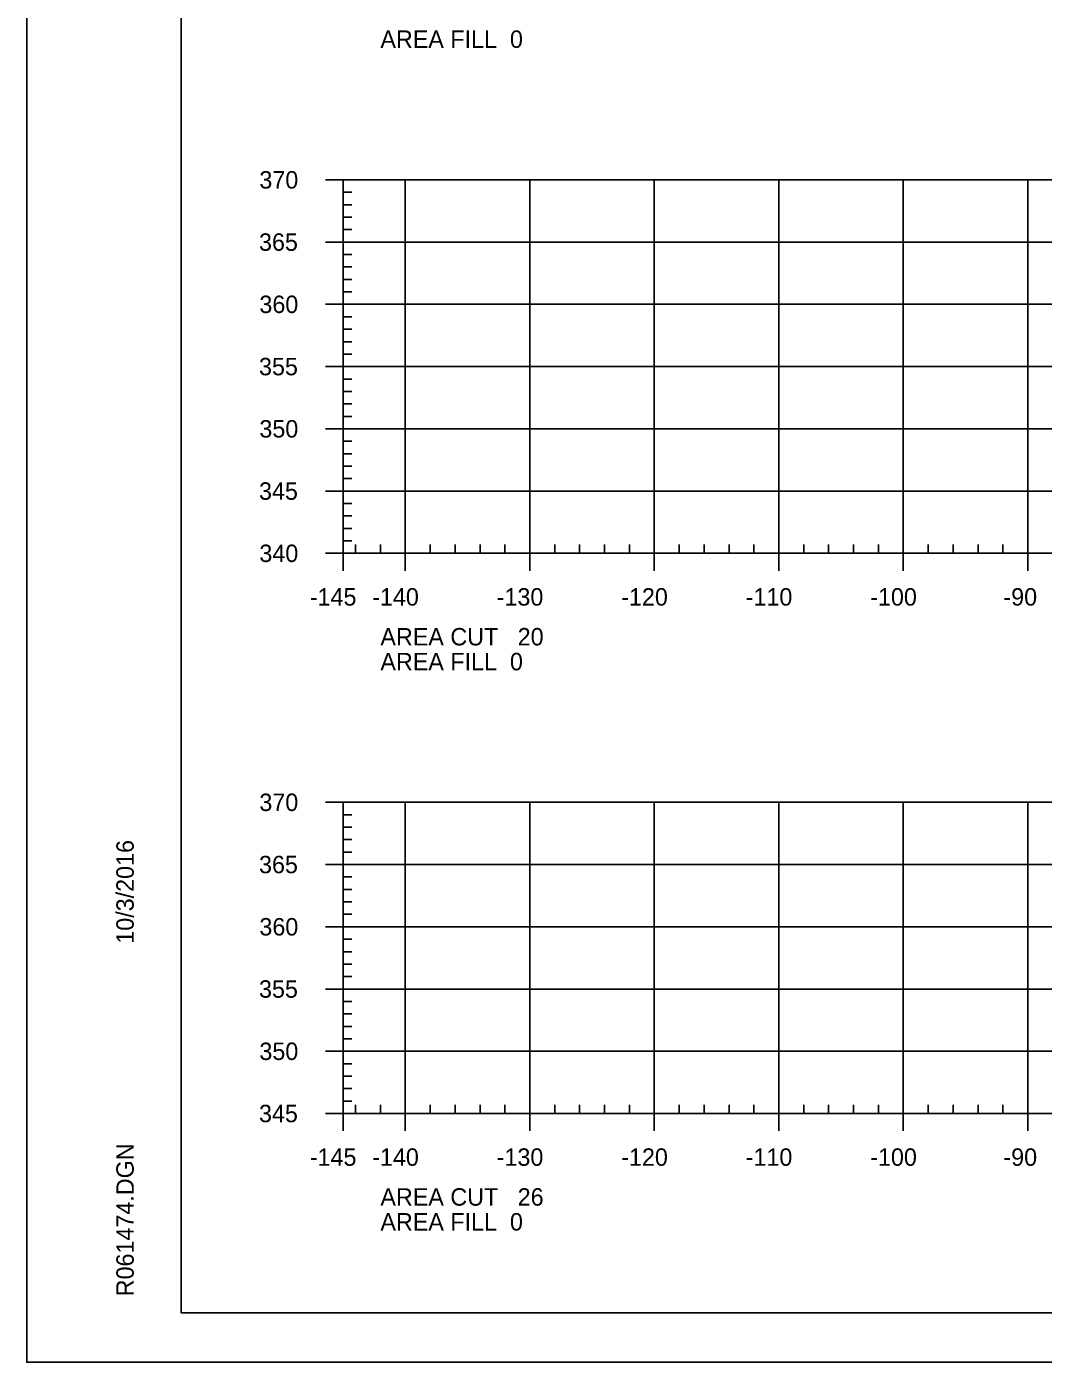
# Model space of a CAD drawing. Extents: x 1359801 to 1362404, y 372415 to 374228.
# Drawn here: x 1361033.3 to 1361115, y 373161.3 to 373268.6 of the extents above; entities that cross this region are included whole.
import ezdxf

# ---------------------------------------------------------------- set-up
doc = ezdxf.new("R2010")
doc.units = 0
for name, color, linetype in [('S_MAILBOX', 7, 'Continuous'), ('S_PRIMARY_CTL', 7, 'Continuous'), ('S_SHOULDER', 7, 'Continuous'), ('S_UTL_PT_SYM', 7, 'Continuous'), ('S_WATER_UTILITIES', 7, 'Continuous')]:
    doc.layers.add(name, color=color, linetype=linetype)

msp = doc.modelspace()

# ---------------------------------------------------------------- linework, layer by layer
at = {"layer": 'S_MAILBOX'}
for p, q in [((1361058.71, 373256.26), (1361348.71, 373256.26)), ((1361058.71, 373226.26), (1361058.71, 373256.26)), ((1361063.71, 373226.26), (1361063.71, 373256.26)), ((1361073.71, 373226.26), (1361073.71, 373256.26)), ((1361083.71, 373226.26), (1361083.71, 373256.26)), ((1361093.71, 373226.26), (1361093.71, 373256.26)), ((1361103.71, 373226.26), (1361103.71, 373256.26)), ((1361113.71, 373226.26), (1361113.71, 373256.26)), ((1361058.71, 373251.26), (1361348.71, 373251.26)), ((1361058.71, 373246.26), (1361348.71, 373246.26)), ((1361058.71, 373241.26), (1361348.71, 373241.26)), ((1361058.71, 373236.26), (1361348.71, 373236.26)), ((1361058.71, 373231.26), (1361348.71, 373231.26)), ((1361058.71, 373226.26), (1361348.71, 373226.26)), ((1361058.71, 373206.26), (1361348.71, 373206.26)), ((1361058.71, 373181.26), (1361058.71, 373206.26)), ((1361063.71, 373181.26), (1361063.71, 373206.26)), ((1361073.71, 373181.26), (1361073.71, 373206.26)), ((1361083.71, 373181.26), (1361083.71, 373206.26)), ((1361093.71, 373181.26), (1361093.71, 373206.26)), ((1361103.71, 373181.26), (1361103.71, 373206.26)), ((1361113.71, 373181.26), (1361113.71, 373206.26)), ((1361058.71, 373201.26), (1361348.71, 373201.26)), ((1361058.71, 373196.26), (1361348.71, 373196.26)), ((1361058.71, 373191.26), (1361348.71, 373191.26)), ((1361058.71, 373186.26), (1361348.71, 373186.26)), ((1361058.71, 373181.26), (1361348.71, 373181.26))]:
    msp.add_line(p, q, dxfattribs=at)
at = {"layer": 'S_SHOULDER'}
msp.add_line((1361033.31, 373161.28), (1361366.64, 373161.28), dxfattribs=at)
for points in [[(1361033.3, 373374.61), (1361366.64, 373374.61), (1361366.64, 373161.28), (1361033.3, 373161.28)], [(1361279.63, 373370.72), (1361279.63, 373360.84), (1361315.36, 373360.84), (1361315.36, 373357.92), (1361338.56, 373357.92), (1361338.56, 373333.59), (1361361.89, 373333.59), (1361361.89, 373165.26), (1361045.71, 373165.26), (1361045.71, 373370.72)]]:
    msp.add_lwpolyline(points, close=True, dxfattribs=at)
at = {"layer": 'S_UTL_PT_SYM'}
for p, q in [((1361045.71, 373165.26), (1361045.71, 373370.72)), ((1361045.71, 373165.26), (1361045.71, 373165.26)), ((1361361.89, 373165.26), (1361045.71, 373165.26))]:
    msp.add_line(p, q, dxfattribs=at)
at = {"layer": 'S_WATER_UTILITIES'}
for p, q in [((1361057.31, 373256.26), (1361058.71, 373256.26)), ((1361058.71, 373226.26), (1361058.71, 373256.26)), ((1361058.71, 373255.26), (1361059.41, 373255.26)), ((1361058.71, 373254.26), (1361059.41, 373254.26)), ((1361058.71, 373253.26), (1361059.41, 373253.26)), ((1361058.71, 373252.26), (1361059.41, 373252.26)), ((1361057.31, 373251.26), (1361058.71, 373251.26)), ((1361058.71, 373250.26), (1361059.41, 373250.26)), ((1361058.71, 373249.26), (1361059.41, 373249.26)), ((1361058.71, 373248.26), (1361059.41, 373248.26)), ((1361058.71, 373247.26), (1361059.41, 373247.26)), ((1361057.31, 373246.26), (1361058.71, 373246.26)), ((1361058.71, 373245.26), (1361059.41, 373245.26)), ((1361058.71, 373244.26), (1361059.41, 373244.26)), ((1361058.71, 373243.26), (1361059.41, 373243.26)), ((1361057.31, 373241.26), (1361058.71, 373241.26)), ((1361058.71, 373242.26), (1361059.41, 373242.26)), ((1361058.71, 373240.26), (1361059.41, 373240.26)), ((1361058.71, 373239.26), (1361059.41, 373239.26)), ((1361058.71, 373238.26), (1361059.41, 373238.26)), ((1361058.71, 373237.26), (1361059.41, 373237.26)), ((1361057.31, 373236.26), (1361058.71, 373236.26)), ((1361058.71, 373235.26), (1361059.41, 373235.26)), ((1361058.71, 373234.26), (1361059.41, 373234.26)), ((1361058.71, 373233.26), (1361059.41, 373233.26)), ((1361058.71, 373232.26), (1361059.41, 373232.26)), ((1361057.31, 373231.26), (1361058.71, 373231.26)), ((1361058.71, 373230.26), (1361059.41, 373230.26)), ((1361058.71, 373229.26), (1361059.41, 373229.26)), ((1361058.71, 373228.26), (1361059.41, 373228.26)), ((1361057.31, 373226.26), (1361058.71, 373226.26)), ((1361058.71, 373227.26), (1361059.41, 373227.26)), ((1361058.71, 373226.26), (1361058.71, 373226.96)), ((1361058.71, 373226.26), (1361348.71, 373226.26)), ((1361058.71, 373224.86), (1361058.71, 373226.26)), ((1361059.71, 373226.26), (1361059.71, 373226.96)), ((1361061.71, 373226.26), (1361061.71, 373226.96)), ((1361063.71, 373224.86), (1361063.71, 373226.26)), ((1361065.71, 373226.26), (1361065.71, 373226.96)), ((1361067.71, 373226.26), (1361067.71, 373226.96)), ((1361069.71, 373226.26), (1361069.71, 373226.96)), ((1361071.71, 373226.26), (1361071.71, 373226.96)), ((1361073.71, 373224.86), (1361073.71, 373226.26)), ((1361075.71, 373226.26), (1361075.71, 373226.96)), ((1361077.71, 373226.26), (1361077.71, 373226.96)), ((1361079.71, 373226.26), (1361079.71, 373226.96)), ((1361081.71, 373226.26), (1361081.71, 373226.96)), ((1361083.71, 373224.86), (1361083.71, 373226.26)), ((1361085.71, 373226.26), (1361085.71, 373226.96)), ((1361087.71, 373226.26), (1361087.71, 373226.96)), ((1361089.71, 373226.26), (1361089.71, 373226.96)), ((1361091.71, 373226.26), (1361091.71, 373226.96)), ((1361093.71, 373224.86), (1361093.71, 373226.26)), ((1361095.71, 373226.26), (1361095.71, 373226.96)), ((1361097.71, 373226.26), (1361097.71, 373226.96)), ((1361099.71, 373226.26), (1361099.71, 373226.96)), ((1361101.71, 373226.26), (1361101.71, 373226.96)), ((1361103.71, 373224.86), (1361103.71, 373226.26)), ((1361105.71, 373226.26), (1361105.71, 373226.96)), ((1361107.71, 373226.26), (1361107.71, 373226.96)), ((1361109.71, 373226.26), (1361109.71, 373226.96)), ((1361111.71, 373226.26), (1361111.71, 373226.96)), ((1361113.71, 373224.86), (1361113.71, 373226.26)), ((1361057.31, 373206.26), (1361058.71, 373206.26)), ((1361058.71, 373181.26), (1361058.71, 373206.26)), ((1361058.71, 373205.26), (1361059.41, 373205.26)), ((1361058.71, 373204.26), (1361059.41, 373204.26)), ((1361058.71, 373203.26), (1361059.41, 373203.26)), ((1361058.71, 373202.26), (1361059.41, 373202.26)), ((1361057.31, 373201.26), (1361058.71, 373201.26)), ((1361058.71, 373200.26), (1361059.41, 373200.26)), ((1361058.71, 373199.26), (1361059.41, 373199.26)), ((1361058.71, 373198.26), (1361059.41, 373198.26)), ((1361058.71, 373197.26), (1361059.41, 373197.26)), ((1361057.31, 373196.26), (1361058.71, 373196.26)), ((1361058.71, 373195.26), (1361059.41, 373195.26)), ((1361058.71, 373194.26), (1361059.41, 373194.26)), ((1361058.71, 373193.26), (1361059.41, 373193.26)), ((1361058.71, 373192.26), (1361059.41, 373192.26)), ((1361057.31, 373191.26), (1361058.71, 373191.26)), ((1361058.71, 373190.26), (1361059.41, 373190.26)), ((1361058.71, 373189.26), (1361059.41, 373189.26)), ((1361058.71, 373188.26), (1361059.41, 373188.26)), ((1361058.71, 373187.26), (1361059.41, 373187.26)), ((1361057.31, 373186.26), (1361058.71, 373186.26)), ((1361058.71, 373185.26), (1361059.41, 373185.26)), ((1361058.71, 373184.26), (1361059.41, 373184.26)), ((1361058.71, 373183.26), (1361059.41, 373183.26)), ((1361058.71, 373182.26), (1361059.41, 373182.26)), ((1361057.31, 373181.26), (1361058.71, 373181.26)), ((1361058.71, 373181.26), (1361058.71, 373181.96)), ((1361058.71, 373181.26), (1361348.71, 373181.26)), ((1361058.71, 373179.86), (1361058.71, 373181.26)), ((1361059.71, 373181.26), (1361059.71, 373181.96)), ((1361061.71, 373181.26), (1361061.71, 373181.96)), ((1361063.71, 373179.86), (1361063.71, 373181.26)), ((1361065.71, 373181.26), (1361065.71, 373181.96)), ((1361067.71, 373181.26), (1361067.71, 373181.96)), ((1361069.71, 373181.26), (1361069.71, 373181.96)), ((1361071.71, 373181.26), (1361071.71, 373181.96)), ((1361073.71, 373179.86), (1361073.71, 373181.26)), ((1361075.71, 373181.26), (1361075.71, 373181.96)), ((1361077.71, 373181.26), (1361077.71, 373181.96)), ((1361079.71, 373181.26), (1361079.71, 373181.96)), ((1361081.71, 373181.26), (1361081.71, 373181.96)), ((1361083.71, 373179.86), (1361083.71, 373181.26)), ((1361085.71, 373181.26), (1361085.71, 373181.96)), ((1361087.71, 373181.26), (1361087.71, 373181.96)), ((1361089.71, 373181.26), (1361089.71, 373181.96)), ((1361091.71, 373181.26), (1361091.71, 373181.96)), ((1361093.71, 373179.86), (1361093.71, 373181.26)), ((1361095.71, 373181.26), (1361095.71, 373181.96)), ((1361097.71, 373181.26), (1361097.71, 373181.96)), ((1361099.71, 373181.26), (1361099.71, 373181.96)), ((1361101.71, 373181.26), (1361101.71, 373181.96)), ((1361103.71, 373179.86), (1361103.71, 373181.26)), ((1361105.71, 373181.26), (1361105.71, 373181.96)), ((1361107.71, 373181.26), (1361107.71, 373181.96)), ((1361109.71, 373181.26), (1361109.71, 373181.96)), ((1361111.71, 373181.26), (1361111.71, 373181.96)), ((1361113.71, 373179.86), (1361113.71, 373181.26))]:
    msp.add_line(p, q, dxfattribs=at)

# ---------------------------------------------------------------- texts
at = {"layer": 'S_PRIMARY_CTL'}
for s, p in [('AREA FILL  0', (1361061.71, 373266.86)), ('370', (1361051.99, 373255.56)), ('365', (1361051.96, 373250.56)), ('360', (1361051.99, 373245.56)), ('355', (1361051.96, 373240.56)), ('350', (1361051.99, 373235.56)), ('345', (1361051.96, 373230.56)), ('340', (1361051.99, 373225.56)), ('-145', (1361056.04, 373222.06)), ('-140', (1361061.05, 373222.06)), ('-130', (1361071.05, 373222.06)), ('-120', (1361081.05, 373222.06)), ('-110', (1361091.05, 373222.06)), ('-100', (1361101.05, 373222.06)), ('-90', (1361111.75, 373222.06)), ('AREA CUT   20', (1361061.71, 373218.86)), ('AREA FILL  0', (1361061.71, 373216.86)), ('370', (1361051.99, 373205.56)), ('365', (1361051.96, 373200.56)), ('360', (1361051.99, 373195.56)), ('355', (1361051.96, 373190.56)), ('350', (1361051.99, 373185.56)), ('345', (1361051.96, 373180.56)), ('-145', (1361056.04, 373177.06)), ('-140', (1361061.05, 373177.06)), ('-130', (1361071.05, 373177.06)), ('-120', (1361081.05, 373177.06)), ('-110', (1361091.05, 373177.06)), ('-100', (1361101.05, 373177.06)), ('-90', (1361111.75, 373177.06)), ('AREA CUT   26', (1361061.71, 373173.86)), ('AREA FILL  0', (1361061.71, 373171.86))]:
    msp.add_text(s, height=1.4, dxfattribs=at).set_placement(p)
at = {"layer": 'S_UTL_PT_SYM'}
for s, p in [('10/3/2016', (1361041.9, 373194.9)), ('R061474.DGN', (1361041.9, 373166.58))]:
    msp.add_text(s, height=1.4, rotation=90, dxfattribs=at).set_placement(p)

doc.saveas('drawing.dxf')
